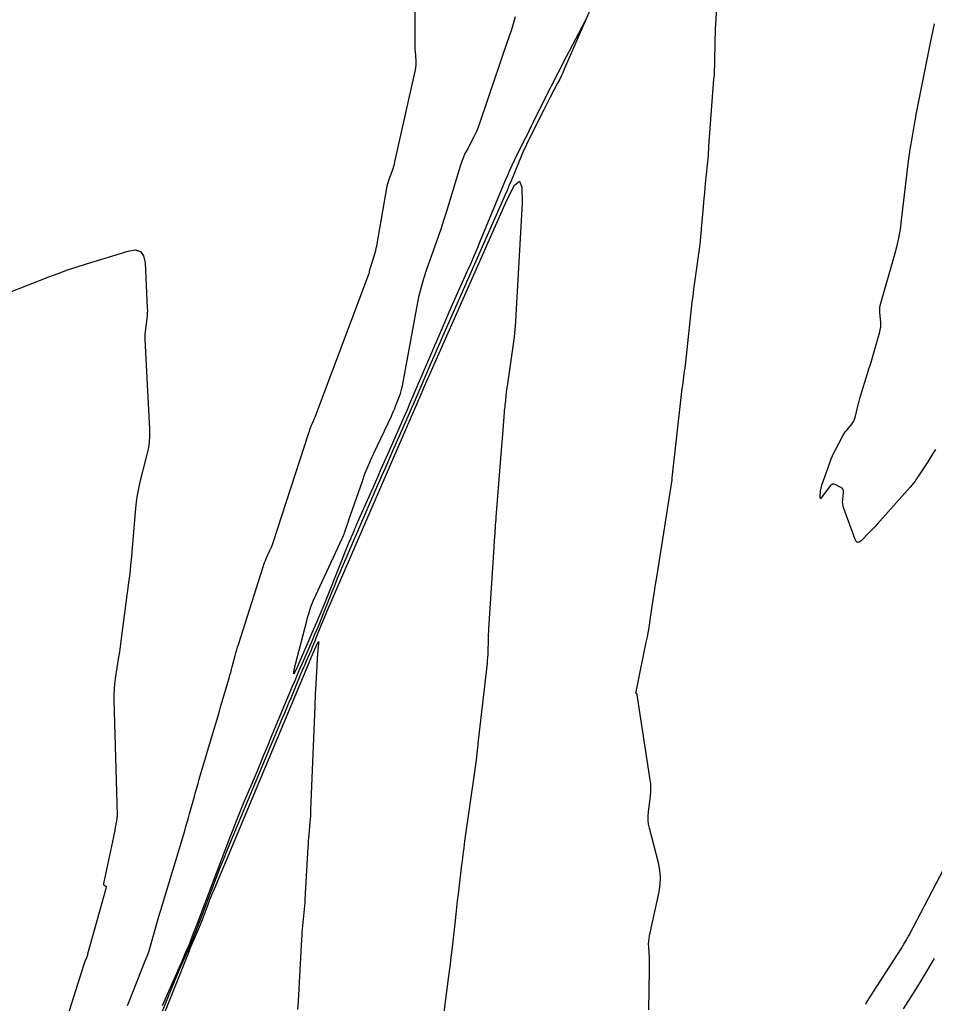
# Model space of a CAD drawing. Extents: x 658976 to 668721, y 639543 to 647196.
# Drawn here: x 661651.5 to 661779.9, y 641412.7 to 641550.8 of the extents above; entities that cross this region are included whole.
import ezdxf

# ---------------------------------------------------------------- set-up
doc = ezdxf.new("R2010")
doc.units = 0
doc.layers.add('Ex_Major Contours', color=7, linetype='Continuous')
doc.layers.add('Ex_Minor Contours', color=7, linetype='Continuous')

msp = doc.modelspace()

# ---------------------------------------------------------------- linework, layer by layer
at = {"layer": 'Ex_Major Contours'}
msp.add_lwpolyline([(661665.2, 641394.8), (661675.24, 641419.95), (661675.37, 641420.28), (661675.51, 641420.61), (661675.65, 641420.93), (661675.79, 641421.26), (661676.36, 641422.56), (661676.5, 641422.88), (661676.64, 641423.21), (661676.77, 641423.54), (661676.9, 641423.87), (661677.92, 641426.56), (661678.13, 641427.12), (661678.35, 641427.68), (661678.58, 641428.23), (661678.81, 641428.79), (661692.17, 641460.67), (661692.2, 641460.75), (661692.27, 641460.91), (661692.27, 641460.93), (661692.28, 641460.95), (661692.29, 641460.96), (661692.29, 641460.98), (661692.32, 641461.04), (661692.33, 641461.06), (661692.34, 641461.07), (661692.34, 641461.09), (661692.35, 641461.1), (661692.38, 641461.18), (661692.38, 641461.19), (661692.39, 641461.21), (661692.4, 641461.23), (661692.41, 641461.24), (661693.27, 641463.25), (661693.37, 641463.45), (661693.43, 641463.51), (661693.45, 641463.43), (661693.44, 641463.21), (661693.29, 641461.78), (661693.28, 641461.64), (661693.27, 641461.5), (661693.26, 641461.35), (661693.25, 641461.21), (661693.22, 641460.64), (661693.21, 641460.5), (661693.2, 641460.35), (661693.2, 641460.21), (661693.19, 641460.07), (661693, 641456.78), (661692.97, 641456.18), (661692.94, 641455.58), (661692.92, 641454.99), (661692.89, 641454.39), (661692.32, 641439.88), (661692.3, 641439.44), (661692.28, 641439), (661692.25, 641438.56), (661692.21, 641438.12), (661692.06, 641436.37), (661692.02, 641435.93), (661691.99, 641435.5), (661691.96, 641435.06), (661691.93, 641434.62), (661691.51, 641427.29), (661691.49, 641426.83), (661691.45, 641426.36), (661691.41, 641425.9), (661691.37, 641425.43), (661691.19, 641423.57), (661691.14, 641423.11), (661691.1, 641422.65), (661691.07, 641422.18), (661691.04, 641421.71), (661690.55, 641412.98), (661690.48, 641411.8)], dxfattribs=at)
at = {"layer": 'Ex_Minor Contours'}
for points in [[(661745.92, 641585.01), (661727.94, 641543.88), (661727.72, 641543.39), (661727.49, 641542.89), (661727.25, 641542.41), (661727, 641541.92), (661725.97, 641539.95), (661725.73, 641539.49), (661725.49, 641539.03), (661725.26, 641538.57), (661725.02, 641538.1), (661723.96, 641535.98), (661723.8, 641535.65), (661723.64, 641535.31), (661723.47, 641534.98), (661723.31, 641534.65), (661722.65, 641533.32), (661722.49, 641532.99), (661722.33, 641532.65), (661722.18, 641532.32), (661722.04, 641531.98), (661720.52, 641528.29), (661720.21, 641527.57), (661719.9, 641526.84), (661719.59, 641526.12), (661719.27, 641525.4), (661710.87, 641506.43), (661710.45, 641505.47), (661710.03, 641504.51), (661709.61, 641503.55), (661709.2, 641502.59), (661707.26, 641498.09), (661706.99, 641497.45), (661706.71, 641496.81), (661706.43, 641496.17), (661706.15, 641495.54), (661705.03, 641492.98), (661704.75, 641492.35), (661704.48, 641491.72), (661704.2, 641491.1), (661703.92, 641490.47), (661702.82, 641487.96), (661702.54, 641487.33), (661702.27, 641486.71), (661702, 641486.08), (661701.72, 641485.45), (661696.81, 641474.08), (661696.44, 641473.21), (661696.07, 641472.33), (661695.71, 641471.45), (661695.35, 641470.57), (661693.89, 641466.92), (661693.56, 641466.1), (661693.22, 641465.28), (661692.88, 641464.47), (661692.53, 641463.66), (661691.13, 641460.43), (661690.78, 641459.62), (661690.43, 641458.81), (661690.09, 641458), (661689.75, 641457.18), (661686.75, 641450), (661686.26, 641448.82), (661685.77, 641447.65), (661685.28, 641446.47), (661684.79, 641445.3), (661682.82, 641440.6), (661682.33, 641439.43), (661681.85, 641438.25), (661681.39, 641437.07), (661680.93, 641435.88), (661676.25, 641423.53), (661675.75, 641422.25), (661675.24, 641420.97), (661674.71, 641419.71), (661674.17, 641418.45), (661671.48, 641412.35)], [(661739.81, 641411.78), (661739.91, 641417.43), (661739.92, 641417.83), (661739.91, 641418.23), (661739.9, 641418.63), (661739.89, 641419.03), (661739.8, 641420.62), (661739.79, 641421.02), (661739.81, 641421.41), (661739.86, 641421.8), (661739.93, 641422.19), (661741.25, 641428.37), (661741.41, 641429.38), (661741.45, 641430.39), (661741.37, 641431.4), (661741.17, 641432.4), (661739.89, 641437.3), (661739.78, 641437.86), (661739.71, 641438.42), (661739.71, 641438.98), (661739.75, 641439.54), (661740.05, 641441.82), (661740.1, 641442.38), (661740.12, 641442.95), (661740.09, 641443.52), (661740.02, 641444.08), (661738.2, 641456.02), (661738.2, 641456.04), (661738.19, 641456.06), (661738.18, 641456.09), (661738.16, 641456.1), (661738.06, 641456.21), (661738.06, 641456.22), (661738.06, 641456.22), (661738.05, 641456.22), (661738.05, 641456.22), (661738.05, 641456.24), (661738.05, 641456.24), (661738.05, 641456.24), (661738.04, 641456.24), (661738.04, 641456.25), (661738.01, 641456.25), (661738.01, 641456.26), (661738, 641456.26), (661738, 641456.26), (661738, 641456.27), (661738.06, 641456.53), (661738.07, 641456.58), (661738.08, 641456.62), (661738.09, 641456.67), (661738.1, 641456.72), (661738.14, 641456.94), (661738.15, 641457), (661738.16, 641457.05), (661738.17, 641457.11), (661738.18, 641457.16), (661739.46, 641463.4), (661739.62, 641464.18), (661739.76, 641464.96), (661739.89, 641465.75), (661740.02, 641466.53), (661740.49, 641469.68), (661740.61, 641470.47), (661740.73, 641471.25), (661740.85, 641472.04), (661740.97, 641472.82), (661743.08, 641486.23), (661743.08, 641486.25), (661743.08, 641486.28), (661743.09, 641486.3), (661743.09, 641486.32), (661743.1, 641486.44), (661743.11, 641486.5), (661744.37, 641497.79), (661744.41, 641498.21), (661744.46, 641498.62), (661744.52, 641499.03), (661744.57, 641499.44), (661744.79, 641501.08), (661744.85, 641501.49), (661744.9, 641501.9), (661744.95, 641502.31), (661745, 641502.72), (661745.92, 641511.15), (661745.99, 641511.76), (661746.07, 641512.38), (661746.15, 641513), (661746.23, 641513.62), (661746.69, 641516.93), (661746.72, 641517.12), (661746.75, 641517.32), (661746.78, 641517.51), (661746.81, 641517.71), (661746.93, 641518.49), (661746.95, 641518.68), (661746.98, 641518.88), (661747, 641519.08), (661747.02, 641519.27), (661747.53, 641525.09), (661747.6, 641525.78), (661747.66, 641526.47), (661747.73, 641527.15), (661747.79, 641527.84), (661748.19, 641531.74), (661748.2, 641531.85), (661748.2, 641531.96), (661748.21, 641532.07), (661748.22, 641532.18), (661748.23, 641532.62), (661748.24, 641532.73), (661748.24, 641532.84), (661748.25, 641532.95), (661748.26, 641533.06), (661748.97, 641542.46), (661749.02, 641543.1), (661749.05, 641543.74), (661749.07, 641544.39), (661749.09, 641545.03), (661749.13, 641547.61), (661749.14, 641548.25), (661749.16, 641548.9), (661749.19, 641549.54), (661749.22, 641550.18), (661749.82, 641560.37)], [(661666.62, 641412.38), (661666.84, 641412.96), (661669.1, 641418.64), (661669.35, 641419.29), (661669.58, 641419.93), (661669.79, 641420.59), (661669.99, 641421.25), (661670.73, 641423.91), (661670.92, 641424.57), (661671.11, 641425.23), (661671.31, 641425.89), (661671.5, 641426.55), (661674.63, 641436.91), (661674.81, 641437.51), (661674.99, 641438.11), (661675.16, 641438.72), (661675.33, 641439.32), (661676, 641441.74), (661676.16, 641442.34), (661676.33, 641442.95), (661676.51, 641443.55), (661676.68, 641444.15), (661678.82, 641451.37), (661679.05, 641452.15), (661679.28, 641452.93), (661679.51, 641453.71), (661679.73, 641454.48), (661680.87, 641458.36), (661680.98, 641458.76), (661681.1, 641459.15), (661681.2, 641459.55), (661681.31, 641459.94), (661681.72, 641461.53), (661681.83, 641461.92), (661681.94, 641462.32), (661682.06, 641462.71), (661682.18, 641463.1), (661685.64, 641474), (661685.74, 641474.3), (661685.84, 641474.59), (661685.96, 641474.87), (661686.09, 641475.15), (661686.61, 641476.28), (661686.73, 641476.56), (661686.85, 641476.84), (661686.96, 641477.13), (661687.06, 641477.42), (661692.07, 641492.8), (661692.11, 641492.9), (661692.15, 641493.01), (661692.18, 641493.12), (661692.22, 641493.23), (661692.37, 641493.66), (661692.41, 641493.76), (661692.45, 641493.87), (661692.49, 641493.97), (661692.54, 641494.08), (661692.74, 641494.5), (661692.79, 641494.6), (661692.84, 641494.71), (661692.88, 641494.82), (661692.92, 641494.93), (661700.5, 641515.1), (661700.53, 641515.18), (661700.55, 641515.25), (661700.57, 641515.32), (661700.58, 641515.4), (661700.65, 641515.75), (661700.66, 641515.8), (661700.67, 641515.85), (661700.69, 641515.9), (661700.7, 641515.95), (661700.77, 641516.14), (661700.79, 641516.19), (661700.8, 641516.24), (661700.82, 641516.29), (661700.83, 641516.33), (661701.37, 641518.1), (661701.46, 641518.41), (661701.54, 641518.73), (661701.61, 641519.04), (661701.67, 641519.36), (661703.03, 641527.18), (661703.09, 641527.49), (661703.17, 641527.81), (661703.26, 641528.12), (661703.36, 641528.42), (661703.8, 641529.64), (661703.91, 641529.94), (661704, 641530.25), (661704.09, 641530.56), (661704.16, 641530.88), (661707.05, 641543.81), (661707.11, 641544.13), (661707.15, 641544.44), (661707.16, 641544.76), (661707.14, 641545.08), (661707.04, 641546.35), (661707.02, 641546.67), (661707, 641546.99), (661707, 641547.31), (661706.99, 641547.63), (661707.02, 641559.42)], [(661730.96, 641550.9), (661730.46, 641549.89), (661729.94, 641548.88), (661727.8, 641544.8), (661727.3, 641543.84), (661726.81, 641542.89), (661726.32, 641541.92), (661725.84, 641540.96), (661723.64, 641536.55), (661723.3, 641535.86), (661722.96, 641535.17), (661722.62, 641534.49), (661722.28, 641533.8), (661720.92, 641531.05), (661720.58, 641530.36), (661720.26, 641529.66), (661719.95, 641528.96), (661719.65, 641528.25), (661716.14, 641519.78), (661715.69, 641518.69), (661715.23, 641517.6), (661714.76, 641516.51), (661714.28, 641515.43), (661712.36, 641511.1), (661711.89, 641510.02), (661711.41, 641508.94), (661710.94, 641507.85), (661710.47, 641506.77), (661706.82, 641498.27), (661706.36, 641497.21), (661705.91, 641496.15), (661705.44, 641495.09), (661704.98, 641494.04), (661703.11, 641489.79), (661702.65, 641488.74), (661702.19, 641487.7), (661701.74, 641486.66), (661701.28, 641485.62), (661698.69, 641479.74), (661698.61, 641479.55), (661698.53, 641479.37), (661698.45, 641479.19), (661698.37, 641479), (661698.05, 641478.27), (661697.97, 641478.08), (661697.9, 641477.9), (661697.82, 641477.71), (661697.75, 641477.53), (661694.64, 641469.79), (661694.16, 641468.59), (661693.66, 641467.39), (661693.16, 641466.19), (661692.64, 641465), (661690.48, 641460), (661690.11, 641459.2), (661689.93, 641458.96), (661689.94, 641459.26), (661690.14, 641460.12), (661691.79, 641466.43), (661691.85, 641466.68), (661691.92, 641466.92), (661691.99, 641467.16), (661692.07, 641467.4), (661692.37, 641468.36), (661692.45, 641468.6), (661692.54, 641468.83), (661692.63, 641469.06), (661692.73, 641469.29), (661696.77, 641477.97), (661696.86, 641478.17), (661696.94, 641478.37), (661697.02, 641478.57), (661697.09, 641478.78), (661697.36, 641479.6), (661697.43, 641479.81), (661697.5, 641480.02), (661697.57, 641480.22), (661697.64, 641480.43), (661699.59, 641486.04), (661699.95, 641487.03), (661700.34, 641488.02), (661700.76, 641489), (661701.2, 641489.96), (661703.67, 641495.17), (661703.83, 641495.52), (661703.98, 641495.86), (661704.13, 641496.21), (661704.26, 641496.56), (661704.8, 641497.98), (661704.92, 641498.34), (661705.03, 641498.7), (661705.12, 641499.06), (661705.2, 641499.43), (661707.33, 641510.9), (661707.58, 641512.11), (661707.87, 641513.31), (661708.21, 641514.5), (661708.6, 641515.67), (661710.31, 641520.51), (661710.68, 641521.59), (661711.05, 641522.68), (661711.4, 641523.78), (661711.74, 641524.88), (661713.43, 641530.45), (661713.6, 641530.96), (661713.79, 641531.46), (661714, 641531.95), (661714.24, 641532.43), (661715.23, 641534.33), (661715.47, 641534.81), (661715.69, 641535.29), (661715.89, 641535.79), (661716.07, 641536.29), (661718.39, 641543.07), (661718.63, 641543.76), (661718.86, 641544.45), (661719.1, 641545.14), (661719.33, 641545.83), (661720.29, 641548.69), (661720.51, 641549.33), (661720.71, 641549.98), (661720.91, 641550.63), (661721.1, 641551.28)], [(661780.07, 641490.46), (661779.88, 641490.18), (661779.7, 641489.9), (661778.98, 641488.75), (661778.8, 641488.47), (661778.62, 641488.19), (661778.44, 641487.9), (661778.25, 641487.62), (661777.42, 641486.33), (661777.21, 641486.03), (661777, 641485.73), (661776.77, 641485.44), (661776.53, 641485.16), (661771.87, 641479.96), (661771.6, 641479.67), (661771.33, 641479.37), (661771.05, 641479.08), (661770.77, 641478.8), (661769.63, 641477.66), (661769.37, 641477.46), (661769.14, 641477.42), (661768.95, 641477.55), (661768.79, 641477.85), (661767.18, 641482.33), (661767.11, 641482.58), (661767.06, 641482.84), (661767.04, 641483.1), (661767.05, 641483.36), (661767.15, 641484.49), (661767.14, 641484.7), (661767.08, 641484.88), (661766.96, 641485.03), (661766.78, 641485.14), (661765.97, 641485.54), (661765.78, 641485.6), (661765.6, 641485.59), (661765.44, 641485.52), (661765.3, 641485.37), (661764.09, 641483.73), (661763.98, 641483.61), (661763.91, 641483.58), (661763.87, 641483.65), (661763.87, 641483.81), (661763.95, 641484.65), (661763.97, 641484.85), (661764.01, 641485.06), (661764.06, 641485.26), (661764.12, 641485.46), (661765.28, 641488.74), (661765.44, 641489.17), (661765.62, 641489.6), (661765.81, 641490.01), (661766.02, 641490.42), (661767.06, 641492.39), (661767.19, 641492.62), (661767.33, 641492.84), (661767.48, 641493.05), (661767.65, 641493.25), (661768.33, 641494.05), (661768.49, 641494.25), (661768.62, 641494.47), (661768.72, 641494.71), (661768.79, 641494.96), (661769.16, 641496.57), (661769.25, 641496.93), (661769.34, 641497.28), (661769.44, 641497.63), (661769.54, 641497.98), (661770.53, 641501.14), (661770.73, 641501.78), (661770.93, 641502.43), (661771.12, 641503.07), (661771.31, 641503.72), (661772.25, 641507), (661772.33, 641507.33), (661772.38, 641507.66), (661772.4, 641508), (661772.38, 641508.34), (661772.28, 641509.7), (661772.26, 641510.04), (661772.28, 641510.37), (661772.33, 641510.7), (661772.41, 641511.03), (661774.32, 641517.71), (661774.65, 641518.94), (661774.92, 641520.17), (661775.15, 641521.42), (661775.32, 641522.68), (661776.24, 641530.57), (661776.33, 641531.27), (661776.42, 641531.97), (661776.53, 641532.67), (661776.64, 641533.37), (661777.13, 641536.15), (661777.25, 641536.85), (661777.38, 641537.54), (661777.51, 641538.24), (661777.64, 641538.93), (661779.38, 641547.6), (661779.57, 641548.49), (661779.75, 641549.38), (661779.94, 641550.27)], [(661667.6, 641401.81), (661672.53, 641414.16), (661672.86, 641414.96), (661673.19, 641415.76), (661673.53, 641416.55), (661673.87, 641417.34), (661675.27, 641420.5), (661675.61, 641421.3), (661675.94, 641422.09), (661676.26, 641422.89), (661676.57, 641423.7), (661679.06, 641430.25), (661679.58, 641431.61), (661680.11, 641432.96), (661680.66, 641434.31), (661681.21, 641435.66), (661688.38, 641452.77), (661688.68, 641453.48), (661688.98, 641454.19), (661689.28, 641454.9), (661689.57, 641455.61), (661691.01, 641459.05), (661691.18, 641459.46), (661691.36, 641459.88), (661691.53, 641460.29), (661691.71, 641460.7), (661692.43, 641462.35), (661692.6, 641462.76), (661692.78, 641463.18), (661692.95, 641463.59), (661693.12, 641464.01), (661693.86, 641465.87), (661694.05, 641466.32), (661694.23, 641466.77), (661694.42, 641467.22), (661694.61, 641467.66), (661705.82, 641493.61), (661705.91, 641493.83), (661706.01, 641494.04), (661706.1, 641494.25), (661706.19, 641494.47), (661706.57, 641495.32), (661706.66, 641495.53), (661706.76, 641495.75), (661706.85, 641495.96), (661706.94, 641496.17), (661707.33, 641497.04), (661707.42, 641497.26), (661707.52, 641497.47), (661707.61, 641497.69), (661707.7, 641497.91), (661708.36, 641499.44), (661708.5, 641499.77), (661708.64, 641500.09), (661708.79, 641500.42), (661708.93, 641500.74), (661719.93, 641525.57), (661720.96, 641527.58), (661721.65, 641528.16), (661722, 641527.33), (661722.01, 641525.08), (661721.16, 641509.39), (661721.09, 641508.36), (661721, 641507.32), (661720.89, 641506.29), (661720.75, 641505.27), (661719.95, 641499.71), (661719.91, 641499.41), (661719.87, 641499.11), (661719.83, 641498.81), (661719.8, 641498.51), (661719.62, 641496.9), (661719.61, 641496.8), (661719.6, 641496.7), (661719.59, 641496.6), (661719.58, 641496.5), (661719.53, 641496.11), (661719.52, 641496.01), (661719.51, 641495.92), (661719.5, 641495.82), (661719.49, 641495.72), (661719.25, 641492.59), (661719.2, 641492.04), (661719.16, 641491.48), (661719.12, 641490.93), (661719.08, 641490.37), (661718.34, 641480.96), (661718.31, 641480.6), (661718.28, 641480.25), (661718.26, 641479.89), (661718.23, 641479.54), (661718.13, 641478.12), (661718.11, 641477.77), (661718.09, 641477.41), (661718.06, 641477.06), (661718.04, 641476.7), (661717.31, 641465.3), (661717.28, 641464.9), (661717.26, 641464.5), (661717.25, 641464.1), (661717.24, 641463.69), (661717.2, 641462.08), (661717.19, 641461.67), (661717.16, 641461.27), (661717.13, 641460.87), (661717.09, 641460.47), (661715.86, 641449.61), (661715.82, 641449.27), (661715.78, 641448.93), (661715.74, 641448.59), (661715.71, 641448.25), (661715.57, 641446.89), (661715.53, 641446.55), (661715.49, 641446.21), (661715.45, 641445.87), (661715.4, 641445.53), (661713.95, 641435.47), (661713.82, 641434.54), (661713.7, 641433.61), (661713.58, 641432.68), (661713.47, 641431.75), (661713.03, 641428.02), (661712.92, 641427.09), (661712.82, 641426.16), (661712.71, 641425.23), (661712.6, 641424.3), (661712.13, 641420.16), (661712.02, 641419.16), (661711.9, 641418.17), (661711.77, 641417.17), (661711.64, 641416.17), (661710.07, 641404.16)], [(661646.96, 641511.36), (661655.53, 641514.7), (661656.85, 641515.2), (661658.17, 641515.68), (661659.51, 641516.13), (661660.85, 641516.55), (661666.69, 641518.34), (661667.68, 641518.49), (661668.41, 641518.27), (661668.87, 641517.66), (661669.06, 641516.67), (661669.38, 641510.35), (661669.39, 641509.98), (661669.38, 641509.61), (661669.36, 641509.24), (661669.32, 641508.87), (661669.11, 641507.4), (661669.07, 641507.03), (661669.05, 641506.66), (661669.04, 641506.29), (661669.05, 641505.92), (661669.67, 641493.33), (661669.69, 641492.38), (661669.63, 641491.44), (661669.5, 641490.51), (661669.29, 641489.59), (661668.35, 641485.92), (661668.13, 641484.99), (661667.95, 641484.06), (661667.82, 641483.13), (661667.72, 641482.19), (661667.27, 641476.69), (661667.17, 641475.46), (661667.04, 641474.23), (661666.91, 641473), (661666.76, 641471.77), (661665.78, 641464.31), (661665.68, 641463.56), (661665.58, 641462.81), (661665.47, 641462.06), (661665.35, 641461.3), (661664.89, 641458.3), (661664.79, 641457.55), (661664.72, 641456.79), (661664.69, 641456.04), (661664.69, 641455.28), (661665.15, 641439.13), (661665.15, 641439.09), (661665.15, 641439.04), (661665.15, 641439), (661665.14, 641438.95), (661665.12, 641438.77), (661665.12, 641438.72), (661665.11, 641438.68), (661665.11, 641438.63), (661665.1, 641438.59), (661664.84, 641437.12), (661664.8, 641436.86), (661664.75, 641436.6), (661664.69, 641436.34), (661664.64, 641436.08), (661663.22, 641429.5), (661663.21, 641429.44), (661663.23, 641429.38), (661663.26, 641429.33), (661663.31, 641429.29), (661663.54, 641429.15), (661663.59, 641429.11), (661663.62, 641429.06), (661663.63, 641429.01), (661663.62, 641428.95), (661661, 641419.6), (661660.96, 641419.47), (661660.92, 641419.33), (661660.87, 641419.2), (661660.82, 641419.07), (661660.62, 641418.55), (661660.56, 641418.42), (661660.52, 641418.29), (661660.47, 641418.16), (661660.43, 641418.02), (661656.53, 641405.68)], [(661770.28, 641412.59), (661770.41, 641412.8), (661775.24, 641420.35), (661775.34, 641420.5), (661775.44, 641420.66), (661775.54, 641420.82), (661775.63, 641420.98), (661776.01, 641421.62), (661776.11, 641421.78), (661776.2, 641421.94), (661776.29, 641422.1), (661776.38, 641422.27), (661782.34, 641433.66)], [(661775.57, 641411.92), (661777.3, 641414.63), (661777.61, 641415.11), (661777.91, 641415.59), (661778.21, 641416.07), (661778.5, 641416.56), (661779.67, 641418.51), (661779.96, 641419)]]:
    msp.add_lwpolyline(points, dxfattribs=at)

doc.saveas('drawing.dxf')
